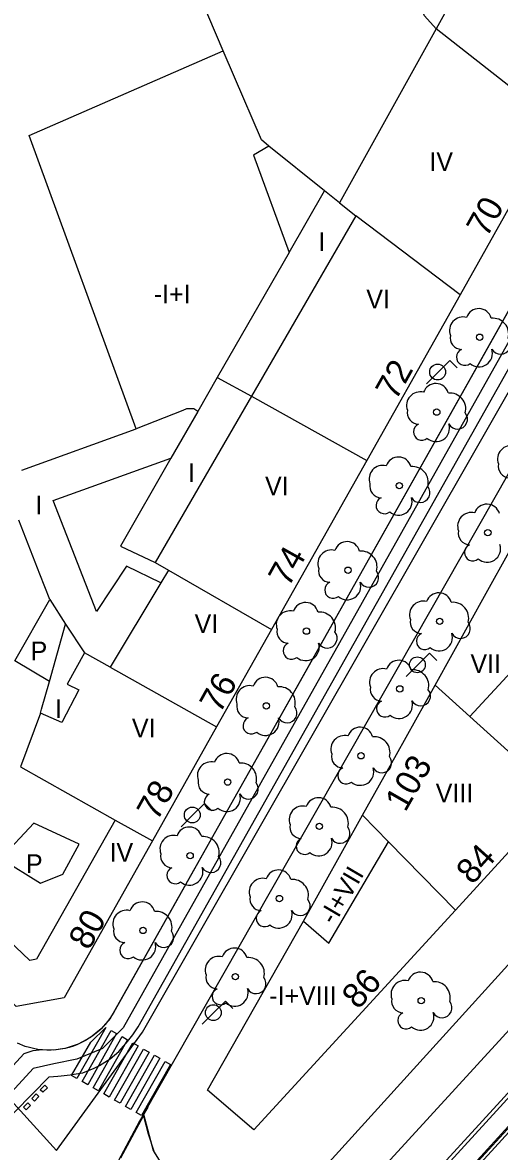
# Model space of a CAD drawing. Extents: x 282771 to 285132, y 4823109 to 4825496.
# Drawn here: x 284121.2 to 284159.5, y 4823395.5 to 4823486.3 of the extents above; entities that cross this region are included whole.
import ezdxf

# ---------------------------------------------------------------- set-up
doc = ezdxf.new("R2010")
doc.units = 0
for name, color, linetype in [('ACERA-BORDILLO', 7, 'Continuous'), ('ACERA-INTERIOR', 7, 'Continuous'), ('ARBOL', 7, 'Continuous'), ('BORDILLO', 7, 'Continuous'), ('CALLE-EJE', 7, 'Continuous'), ('CARRIL-BICI-AREA', 7, 'Continuous'), ('CARRIL-BICI-EJE', 7, 'Continuous'), ('EDIFICIO', 7, 'Continuous'), ('FAROLA', 7, 'Continuous'), ('INTERIOR-EDIFICIO', 7, 'Continuous'), ('MEDIANERA', 7, 'Continuous'), ('NUM-LOCAL', 7, 'Continuous'), ('NUM-PORTAL', 7, 'Continuous'), ('PASO-PEATONES', 7, 'Continuous'), ('SENAL-VIARIA', 7, 'Continuous'), ('TXT-ALTURA-EDIFICIO', 7, 'Continuous'), ('ZONA-VERDE', 7, 'Continuous')]:
    doc.layers.add(name, color=color, linetype=linetype)

msp = doc.modelspace()

# ---------------------------------------------------------------- linework, layer by layer
at = {"layer": 'ACERA-BORDILLO'}
for points in [[(284199.524, 4823533.027), (284128.496, 4823406.733), (284128.174, 4823406.223), (284127.785, 4823405.728), (284127.329, 4823405.259), (284126.806, 4823404.829), (284126.52, 4823404.633), (284126.221, 4823404.452), (284125.908, 4823404.287), (284125.582, 4823404.139), (284125.247, 4823404.01), (284124.902, 4823403.901), (284124.55, 4823403.813), (284124.192, 4823403.746), (284123.831, 4823403.701), (284123.469, 4823403.678), (284123.107, 4823403.676), (284122.748, 4823403.696), (284122.393, 4823403.738), (284122.044, 4823403.8), (284121.704, 4823403.881), (284121.373, 4823403.981), (284120.743, 4823404.23)], [(284202.452, 4823524.245), (284130.89, 4823398.526)], [(284067.609, 4823309.522), (284137.68, 4823385.729), (284160.163, 4823410.507), (284162.12, 4823412.558), (284160.366, 4823414.387), (284171.64, 4823426.858), (284173.352, 4823425.339), (284175.22, 4823427.252), (284173.611, 4823428.992), (284185.142, 4823441.569), (284187.015, 4823440.168), (284188.76, 4823441.946), (284187.112, 4823443.756), (284199.682, 4823457.398), (284201.588, 4823456.072), (284203.215, 4823457.88), (284201.362, 4823459.587), (284208.831, 4823467.799), (284211.102, 4823466.469), (284220.245, 4823476.229)], [(284131.22, 4823399.089), (284130.559, 4823397.962), (284127.158, 4823391.601), (284119.818, 4823381.551), (284111.429, 4823370.961), (284091.939, 4823349.521), (284049.819, 4823303.382)]]:
    msp.add_lwpolyline(points, dxfattribs=at)
at = {"layer": 'ACERA-INTERIOR'}
msp.add_lwpolyline([(284130.89, 4823398.526), (284131.664, 4823395.607), (284131.734, 4823395.48), (284132.077, 4823394.905), (284132.464, 4823394.345), (284132.895, 4823393.804), (284133.369, 4823393.289), (284133.883, 4823392.803), (284134.434, 4823392.351), (284135.019, 4823391.938), (284135.634, 4823391.567), (284136.274, 4823391.241), (284136.934, 4823390.963), (284137.608, 4823390.733), (284138.292, 4823390.553), (284138.98, 4823390.423), (284139.856, 4823390.32)], dxfattribs=at)
at = {"layer": 'ARBOL'}
for centre in [(284157.898, 4823461), (284154.448, 4823454.98), (284151.438, 4823449.07), (284158.553, 4823445.283), (284147.318, 4823442.27), (284154.684, 4823438.154), (284143.978, 4823437.37), (284151.475, 4823432.725), (284140.748, 4823431.361), (284148.361, 4823427.346), (284137.638, 4823425.231), (284145.011, 4823421.677), (284134.628, 4823419.321), (284141.802, 4823415.869), (284130.838, 4823413.301), (284138.263, 4823409.59), (284153.197, 4823407.652)]:
    msp.add_circle(centre, 0.255, dxfattribs=at)
for centre, radius, start, end in [((284156.568, 4823461.53), 1.097, 75.4318, 200.55608), ((284157.828, 4823462.26), 1.038, 15.64228, 161.38435), ((284158.958, 4823461.26), 1.272, 345.03273, 95.79925), ((284156.458, 4823460.96), 0.935, 168.59898, 268.13236), ((284159.568, 4823460.43), 0.797, 208.96246, 38.99103), ((284156.698, 4823459.41), 0.672, 113.73672, 309.4725), ((284157.838, 4823459.71), 1.086, 228.95447, 17.92796), ((284154.378, 4823456.24), 1.038, 15.64228, 161.38435), ((284153.118, 4823455.51), 1.097, 75.4318, 200.55608), ((284155.508, 4823455.24), 1.272, 345.03273, 95.79925), ((284153.008, 4823454.94), 0.935, 168.59898, 268.13236), ((284156.118, 4823454.41), 0.797, 208.96246, 38.99103), ((284153.248, 4823453.39), 0.672, 113.73672, 309.4725), ((284154.388, 4823453.69), 1.086, 228.95447, 17.92796), ((284160.432, 4823451.196), 1.097, 75.4318, 200.55608), ((284151.368, 4823450.33), 1.038, 15.64228, 161.38435), ((284160.322, 4823450.626), 0.935, 168.59898, 268.13236), ((284150.108, 4823449.6), 1.097, 75.4318, 200.55608), ((284152.498, 4823449.33), 1.272, 345.03273, 95.79925), ((284149.998, 4823449.03), 0.935, 168.59898, 268.13236), ((284153.108, 4823448.5), 0.797, 208.96246, 38.99103), ((284150.238, 4823447.48), 0.672, 113.73672, 309.4725), ((284151.378, 4823447.78), 1.086, 228.95447, 17.92796), ((284158.483, 4823446.543), 1.038, 15.64228, 161.38435), ((284157.223, 4823445.813), 1.097, 75.4318, 200.55608), ((284157.113, 4823445.243), 0.935, 168.59898, 268.13236), ((284147.248, 4823443.53), 1.038, 15.64228, 161.38435), ((284145.988, 4823442.8), 1.097, 75.4318, 200.55608), ((284148.378, 4823442.53), 1.272, 345.03273, 95.79925), ((284157.353, 4823443.693), 0.672, 113.73672, 309.4725), ((284158.493, 4823443.993), 1.086, 228.95447, 17.92796), ((284145.878, 4823442.23), 0.935, 168.59898, 268.13236), ((284148.988, 4823441.7), 0.797, 208.96246, 38.99103), ((284146.118, 4823440.68), 0.672, 113.73672, 309.4725), ((284147.258, 4823440.98), 1.086, 228.95447, 17.92796), ((284154.614, 4823439.414), 1.038, 15.64228, 161.38435), ((284142.648, 4823437.9), 1.097, 75.4318, 200.55608), ((284143.908, 4823438.63), 1.038, 15.64228, 161.38435), ((284153.354, 4823438.684), 1.097, 75.4318, 200.55608), ((284155.744, 4823438.414), 1.272, 345.03273, 95.79925), ((284145.038, 4823437.63), 1.272, 345.03273, 95.79925), ((284153.244, 4823438.114), 0.935, 168.59898, 268.13236), ((284156.354, 4823437.584), 0.797, 208.96246, 38.99103), ((284142.538, 4823437.33), 0.935, 168.59898, 268.13236), ((284145.648, 4823436.8), 0.797, 208.96246, 38.99103), ((284153.484, 4823436.564), 0.672, 113.73672, 309.4725), ((284154.624, 4823436.864), 1.086, 228.95447, 17.92796), ((284142.778, 4823435.78), 0.672, 113.73672, 309.4725), ((284143.918, 4823436.08), 1.086, 228.95447, 17.92796), ((284151.405, 4823433.985), 1.038, 15.64228, 161.38435), ((284140.678, 4823432.621), 1.038, 15.64228, 161.38435), ((284150.145, 4823433.255), 1.097, 75.4318, 200.55608), ((284152.535, 4823432.985), 1.272, 345.03273, 95.79925), ((284139.418, 4823431.891), 1.097, 75.4318, 200.55608), ((284141.808, 4823431.621), 1.272, 345.03273, 95.79925), ((284150.035, 4823432.685), 0.935, 168.59898, 268.13236), ((284153.145, 4823432.155), 0.797, 208.96246, 38.99103), ((284150.275, 4823431.135), 0.672, 113.73672, 309.4725), ((284151.415, 4823431.435), 1.086, 228.95447, 17.92796), ((284139.308, 4823431.321), 0.935, 168.59898, 268.13236), ((284142.418, 4823430.791), 0.797, 208.96246, 38.99103), ((284139.548, 4823429.771), 0.672, 113.73672, 309.4725), ((284140.688, 4823430.071), 1.086, 228.95447, 17.92796), ((284147.031, 4823427.876), 1.097, 75.4318, 200.55608), ((284148.291, 4823428.606), 1.038, 15.64228, 161.38435), ((284149.421, 4823427.606), 1.272, 345.03273, 95.79925), ((284137.568, 4823426.491), 1.038, 15.64228, 161.38435), ((284146.921, 4823427.306), 0.935, 168.59898, 268.13236), ((284150.031, 4823426.776), 0.797, 208.96246, 38.99103), ((284136.308, 4823425.761), 1.097, 75.4318, 200.55608), ((284138.698, 4823425.491), 1.272, 345.03273, 95.79925), ((284147.161, 4823425.756), 0.672, 113.73672, 309.4725), ((284148.301, 4823426.056), 1.086, 228.95447, 17.92796), ((284136.198, 4823425.191), 0.935, 168.59898, 268.13236), ((284139.308, 4823424.661), 0.797, 208.96246, 38.99103), ((284136.438, 4823423.641), 0.672, 113.73672, 309.4725), ((284137.578, 4823423.941), 1.086, 228.95447, 17.92796), ((284144.941, 4823422.937), 1.038, 15.64228, 161.38435), ((284143.681, 4823422.207), 1.097, 75.4318, 200.55608), ((284146.071, 4823421.937), 1.272, 345.03273, 95.79925), ((284143.571, 4823421.637), 0.935, 168.59898, 268.13236), ((284133.298, 4823419.851), 1.097, 75.4318, 200.55608), ((284134.558, 4823420.581), 1.038, 15.64228, 161.38435), ((284135.688, 4823419.581), 1.272, 345.03273, 95.79925), ((284146.681, 4823421.107), 0.797, 208.96246, 38.99103), ((284143.811, 4823420.087), 0.672, 113.73672, 309.4725), ((284144.951, 4823420.387), 1.086, 228.95447, 17.92796), ((284133.188, 4823419.281), 0.935, 168.59898, 268.13236), ((284136.298, 4823418.751), 0.797, 208.96246, 38.99103), ((284133.428, 4823417.731), 0.672, 113.73672, 309.4725), ((284134.568, 4823418.031), 1.086, 228.95447, 17.92796), ((284141.732, 4823417.129), 1.038, 15.64228, 161.38435), ((284140.472, 4823416.399), 1.097, 75.4318, 200.55608), ((284142.862, 4823416.129), 1.272, 345.03273, 95.79925), ((284130.768, 4823414.561), 1.038, 15.64228, 161.38435), ((284140.362, 4823415.829), 0.935, 168.59898, 268.13236), ((284143.472, 4823415.299), 0.797, 208.96246, 38.99103), ((284129.508, 4823413.831), 1.097, 75.4318, 200.55608), ((284131.898, 4823413.561), 1.272, 345.03273, 95.79925), ((284140.602, 4823414.279), 0.672, 113.73672, 309.4725), ((284141.742, 4823414.579), 1.086, 228.95447, 17.92796), ((284129.398, 4823413.261), 0.935, 168.59898, 268.13236), ((284132.508, 4823412.731), 0.797, 208.96246, 38.99103), ((284129.638, 4823411.711), 0.672, 113.73672, 309.4725), ((284130.778, 4823412.011), 1.086, 228.95447, 17.92796), ((284138.193, 4823410.85), 1.038, 15.64228, 161.38435), ((284136.933, 4823410.12), 1.097, 75.4318, 200.55608), ((284139.323, 4823409.85), 1.272, 345.03273, 95.79925), ((284153.127, 4823408.912), 1.038, 15.64228, 161.38435), ((284136.823, 4823409.55), 0.935, 168.59898, 268.13236), ((284139.933, 4823409.02), 0.797, 208.96246, 38.99103), ((284151.867, 4823408.182), 1.097, 75.4318, 200.55608), ((284154.257, 4823407.912), 1.272, 345.03273, 95.79925), ((284137.063, 4823408), 0.672, 113.73672, 309.4725), ((284138.203, 4823408.3), 1.086, 228.95447, 17.92796), ((284151.757, 4823407.612), 0.935, 168.59898, 268.13236), ((284154.867, 4823407.082), 0.797, 208.96246, 38.99103), ((284151.997, 4823406.062), 0.672, 113.73672, 309.4725), ((284153.137, 4823406.362), 1.086, 228.95447, 17.92796)]:
    msp.add_arc(centre, radius, start, end, dxfattribs=at)
at = {"layer": 'BORDILLO'}
msp.add_lwpolyline([(284226.068, 4823472.225), (284064.881, 4823296.153), (284055.095, 4823285.439), (284054.976, 4823285.283), (284054.884, 4823285.098), (284054.827, 4823284.89), (284054.813, 4823284.67), (284054.843, 4823284.452), (284054.915, 4823284.249), (284055.022, 4823284.071), (284055.151, 4823283.924), (284055.305, 4823283.803), (284055.489, 4823283.708), (284055.696, 4823283.648), (284055.916, 4823283.63), (284056.134, 4823283.657), (284056.338, 4823283.726), (284056.518, 4823283.83), (284056.667, 4823283.957), (284068.04, 4823296.113), (284227.582, 4823470.859)], dxfattribs=at)
at = {"layer": 'CALLE-EJE'}
msp.add_line((284123.898, 4823395.609), (284108.639, 4823412.351), dxfattribs=at)
for points in [[(284123.898, 4823395.609), (284130.798, 4823405.118), (284203.136, 4823531.671), (284211.347, 4823549.319)], [(284245.476, 4823492.711), (284235.899, 4823482.379), (284176.954, 4823415.93), (284155.747, 4823392.671), (284050.268, 4823277.098)]]:
    msp.add_lwpolyline(points, dxfattribs=at)
at = {"layer": 'CARRIL-BICI-AREA'}
for points in [[(284182.835, 4823503.352), (284161.133, 4823464.766), (284149.183, 4823443.516), (284144.442, 4823435.056), (284128.198, 4823406.222), (284127.479, 4823405.393), (284126.61, 4823404.694), (284125.628, 4823404.163), (284124.585, 4823403.822), (284123.672, 4823403.686), (284122.748, 4823403.696), (284121.982, 4823403.625), (284121.256, 4823403.376), (284111.87, 4823393.16), (284109.741, 4823390.768), (284100.55, 4823380.684), (284091.381, 4823370.635), (284076.892, 4823354.751), (284044.221, 4823318.965), (284031.482, 4823305.016), (284014.463, 4823286.404), (284009.565, 4823281.048), (284008.984, 4823280.274)], [(284045.907, 4823317.401), (284075.617, 4823349.943), (284078.591, 4823353.2), (284093.081, 4823369.085), (284102.249, 4823379.134), (284111.437, 4823389.213), (284113.661, 4823391.713), (284123.285, 4823401.528), (284123.981, 4823401.591), (284124.264, 4823401.616), (284124.985, 4823401.681), (284125.476, 4823401.767), (284126.005, 4823401.868), (284126.45, 4823402.03), (284126.921, 4823402.221), (284127.354, 4823402.449), (284127.768, 4823402.7), (284128.189, 4823402.99), (284128.887, 4823403.562), (284129.495, 4823404.232), (284130.033, 4823404.897), (284130.461, 4823405.553), (284163.138, 4823463.638), (284184.839, 4823502.225)]]:
    msp.add_lwpolyline(points, dxfattribs=at)
at = {"layer": 'CARRIL-BICI-EJE'}
msp.add_lwpolyline([(284200.857, 4823533.004), (284129.24, 4823405.479), (284127.582, 4823403.82), (284125.509, 4823402.956), (284123.678, 4823402.576), (284122.02, 4823402.195), (284009.854, 4823279.779), (284003.872, 4823269.705), (284003.003, 4823268.955), (284002.056, 4823268.5), (284000.338, 4823268.5), (283996.903, 4823268.5), (283995.66, 4823268.184), (283994.909, 4823267.928), (283994.258, 4823267.355), (283983.558, 4823256.55), (283982.946, 4823255.523), (283978.781, 4823245.646), (283978.781, 4823244.224), (283979.195, 4823242.664), (283979.649, 4823241.636), (283980.36, 4823240.807), (283985.868, 4823235.592), (283870.226, 4823109)], dxfattribs=at)
at = {"layer": 'EDIFICIO'}
for points in [[(284178.418, 4823503.73), (284164.078, 4823478.21), (284156.318, 4823464.42), (284155.008, 4823462.08), (284148.828, 4823451.1), (284141.178, 4823437.51), (284136.758, 4823429.671), (284131.598, 4823420.501)], [(284131.598, 4823420.501), (284124.498, 4823407.891), (284120.648, 4823407.201), (284111.378, 4823416.011), (284113.658, 4823418.571), (284115.738, 4823420.901), (284106.619, 4823444.88), (284104.749, 4823449.81), (284093.759, 4823480.62), (284095.809, 4823481.35), (284094.419, 4823485.24), (284109.228, 4823493.69)], [(284217.397, 4823482.05), (284204.308, 4823467.78), (284189.518, 4823451.62), (284182.788, 4823444.27), (284171.908, 4823432.381), (284164.268, 4823424.031), (284155.948, 4823414.941), (284139.758, 4823397.271), (284136.028, 4823400.471), (284143.728, 4823414.061), (284148.488, 4823422.581), (284151.218, 4823427.451), (284154.318, 4823433.031), (284158.428, 4823440.43), (284160.268, 4823443.74), (284162.928, 4823448.52), (284173.088, 4823466.46), (284184.148, 4823485.95), (284188.288, 4823493.19)]]:
    msp.add_lwpolyline(points, dxfattribs=at)
at = {"layer": 'FAROLA'}
for p, q in [((284155.496, 4823459.13), (284154.556, 4823458.2)), ((284156.086, 4823458.54), (284155.496, 4823459.13)), ((284154.556, 4823458.2), (284153.626, 4823457.26)), ((284153.872, 4823435.585), (284152.932, 4823434.655)), ((284154.462, 4823434.995), (284153.872, 4823435.585)), ((284152.932, 4823434.655), (284152.002, 4823433.715)), ((284135.777, 4823423.517), (284134.837, 4823422.587)), ((284136.367, 4823422.927), (284135.777, 4823423.517)), ((284134.837, 4823422.587), (284133.907, 4823421.647)), ((284137.473, 4823407.628), (284136.533, 4823406.698)), ((284138.063, 4823407.038), (284137.473, 4823407.628)), ((284136.533, 4823406.698), (284135.603, 4823405.758))]:
    msp.add_line(p, q, dxfattribs=at)
for centre in [(284154.516, 4823458.2), (284152.892, 4823434.655), (284134.797, 4823422.587), (284136.493, 4823406.698)]:
    msp.add_circle(centre, 0.637, dxfattribs=at)
at = {"layer": 'INTERIOR-EDIFICIO'}
for points in [[(284163.478, 4823502.18), (284154.398, 4823485.8), (284146.64, 4823471.8), (284147.948, 4823470.75)], [(284121.108, 4823450.32), (284130.278, 4823453.63), (284121.698, 4823477.23), (284137.29, 4823484.026), (284134.351, 4823490.921)], [(284147.948, 4823470.75), (284139.548, 4823456.25), (284131.808, 4823442.89), (284132.881, 4823442.275), (284132.258, 4823441.24), (284128.188, 4823434.47), (284126.138, 4823435.63), (284124.738, 4823433.111), (284125.668, 4823432.641), (284124.308, 4823430.011), (284122.598, 4823430.761), (284122.688, 4823431.091), (284123.318, 4823433.311), (284120.538, 4823434.99), (284123.348, 4823439.91), (284122.548, 4823441.94), (284120.858, 4823446.3)], [(284119.408, 4823419.091), (284122.598, 4823417.101), (284124.408, 4823417.841), (284125.718, 4823420.231), (284122.068, 4823421.931), (284119.408, 4823419.091)]]:
    msp.add_lwpolyline(points, dxfattribs=at)
at = {"layer": 'MEDIANERA'}
for points in [[(284162.231, 4823479.655), (284154.398, 4823485.8), (284153.468, 4823486.83), (284151.238, 4823492.07), (284147.198, 4823501.57)], [(284140.948, 4823476.37), (284140.358, 4823476.86), (284138.188, 4823481.92), (284137.29, 4823484.026)], [(284140.948, 4823476.37), (284139.718, 4823475.65), (284142.578, 4823467.81)], [(284145.432, 4823472.77), (284140.948, 4823476.37)], [(284142.578, 4823467.81), (284145.432, 4823472.77)], [(284146.64, 4823471.8), (284145.432, 4823472.77)], [(284156.318, 4823464.42), (284147.948, 4823470.75)], [(284142.578, 4823467.81), (284136.808, 4823457.76)], [(284136.808, 4823457.76), (284135.238, 4823455.02)], [(284136.808, 4823457.76), (284139.548, 4823456.25), (284148.828, 4823451.1)], [(284135.238, 4823455.02), (284134.928, 4823455.25), (284134.328, 4823455.23), (284134.048, 4823455.12), (284130.278, 4823453.63)], [(284135.238, 4823455.02), (284133.088, 4823451.28)], [(284132.258, 4823441.24), (284129.508, 4823442.58), (284127.108, 4823438.94), (284123.628, 4823447.86), (284133.088, 4823451.28)], [(284133.088, 4823451.28), (284129.038, 4823444.21), (284131.808, 4823442.89)], [(284132.881, 4823442.275), (284141.178, 4823437.51)], [(284123.348, 4823439.91), (284124.618, 4823437.94)], [(284123.318, 4823433.311), (284124.618, 4823437.94)], [(284124.618, 4823437.94), (284126.138, 4823435.63)], [(284157.108, 4823430.501), (284160.428, 4823434.101), (284162.248, 4823432.501), (284166.788, 4823437.36)], [(284128.188, 4823434.47), (284136.758, 4823429.671)], [(284157.108, 4823430.501), (284154.318, 4823433.031)], [(284122.598, 4823430.761), (284120.988, 4823426.471)], [(284164.268, 4823424.031), (284160.158, 4823427.741), (284157.108, 4823430.501)], [(284120.988, 4823426.471), (284128.598, 4823422.181)], [(284150.578, 4823420.431), (284148.488, 4823422.581)], [(284128.598, 4823422.181), (284122.288, 4823410.981), (284121.748, 4823410.891), (284113.658, 4823418.571)], [(284128.598, 4823422.181), (284131.598, 4823420.501)], [(284143.728, 4823414.061), (284145.768, 4823412.291), (284150.578, 4823420.431)], [(284155.948, 4823414.941), (284150.578, 4823420.431)]]:
    msp.add_lwpolyline(points, dxfattribs=at)
at = {"layer": 'PASO-PEATONES'}
for points in [[(284125.523, 4823401.397), (284125.089, 4823401.646), (284126.633, 4823404.32), (284127.852, 4823405.51)], [(284126.391, 4823400.9), (284125.957, 4823401.149), (284128.286, 4823405.262), (284128.72, 4823405.013)], [(284127.259, 4823400.403), (284126.825, 4823400.652), (284129.154, 4823404.765), (284129.588, 4823404.516)], [(284128.126, 4823399.907), (284127.692, 4823400.155), (284130.021, 4823404.268), (284130.455, 4823404.02)], [(284128.994, 4823399.41), (284128.56, 4823399.658), (284130.889, 4823403.771), (284131.323, 4823403.523)], [(284129.862, 4823398.913), (284129.428, 4823399.161), (284131.757, 4823403.274), (284132.191, 4823403.026)], [(284130.73, 4823398.416), (284130.296, 4823398.664), (284132.625, 4823402.777), (284133.059, 4823402.529)], [(284122.939, 4823400.854), (284123.152, 4823400.642), (284122.798, 4823400.289), (284122.586, 4823400.501)], [(284122.255, 4823400.153), (284122.467, 4823399.941), (284122.114, 4823399.587), (284121.901, 4823399.799)], [(284121.578, 4823399.444), (284121.791, 4823399.232), (284121.437, 4823398.878), (284121.225, 4823399.09)]]:
    msp.add_lwpolyline(points, close=True, dxfattribs=at)
at = {"layer": 'SENAL-VIARIA'}
msp.add_lwpolyline([(284069.021, 4823305.625), (284069.021, 4823305.625), (284219.616, 4823470.135)], dxfattribs=at)
at = {"layer": 'ZONA-VERDE'}
for p, q in [((284055.195, 4823285.125), (284222.909, 4823468.362)), ((284224.068, 4823467.268), (284056.481, 4823283.998)), ((284129.047, 4823395.008), (284130.871, 4823398.402)), ((284130.871, 4823398.402), (284131.247, 4823396.963)), ((284131.247, 4823396.963), (284131.726, 4823395.463))]:
    msp.add_line(p, q, dxfattribs=at)

# ---------------------------------------------------------------- texts
at = {"layer": 'NUM-LOCAL'}
msp.add_text('84', height=2, rotation=47.97004, dxfattribs=at).set_placement((284157.308, 4823416.91))
at = {"layer": 'NUM-PORTAL'}
for s, rotation, p in [('70', 60.82004, (284158.469, 4823468.945)), ('72', 60.82004, (284151.161, 4823455.842)), ('74', 60.82004, (284142.543, 4823440.837)), ('76', 60.82004, (284137.021, 4823430.672)), ('103', 60.26004, (284151.922, 4823422.752)), ('78', 60.82004, (284131.974, 4823422.03)), ('80', 60.82004, (284126.488, 4823411.631)), ('86', 47.97004, (284148.127, 4823406.877))]:
    msp.add_text(s, height=2, rotation=rotation, dxfattribs=at).set_placement(p)
at = {"layer": 'TXT-ALTURA-EDIFICIO'}
for s, rotation, p in [('IV', 0.00004, (284153.859, 4823474.37)), ('I', 0.00004, (284144.927, 4823467.93)), ('-I+I', 0.00004, (284131.705, 4823463.73)), ('VI', 0.00004, (284148.788, 4823463.32)), ('I', 0.00004, (284134.467, 4823449.36)), ('VI', 0.00004, (284140.649, 4823448.29)), ('I', 0.00004, (284122.187, 4823446.75)), ('VI', 0.00004, (284134.989, 4823437.22)), ('P', 0.00004, (284121.803, 4823435.03)), ('VII', 0.00004, (284157.158, 4823434.011)), ('I', 0.00004, (284123.767, 4823430.381)), ('VI', 0.00004, (284129.949, 4823428.821)), ('VIII', 0.00004, (284154.366, 4823423.604)), ('IV', 0.00004, (284128.149, 4823418.821)), ('P', 0.00004, (284121.433, 4823417.921)), ('-I+VII', 59.57818, (284146.197, 4823413.677)), ('-I+VIII', 0.00004, (284140.985, 4823407.311))]:
    msp.add_text(s, height=1.5, rotation=rotation, dxfattribs=at).set_placement(p)

doc.saveas('drawing.dxf')
